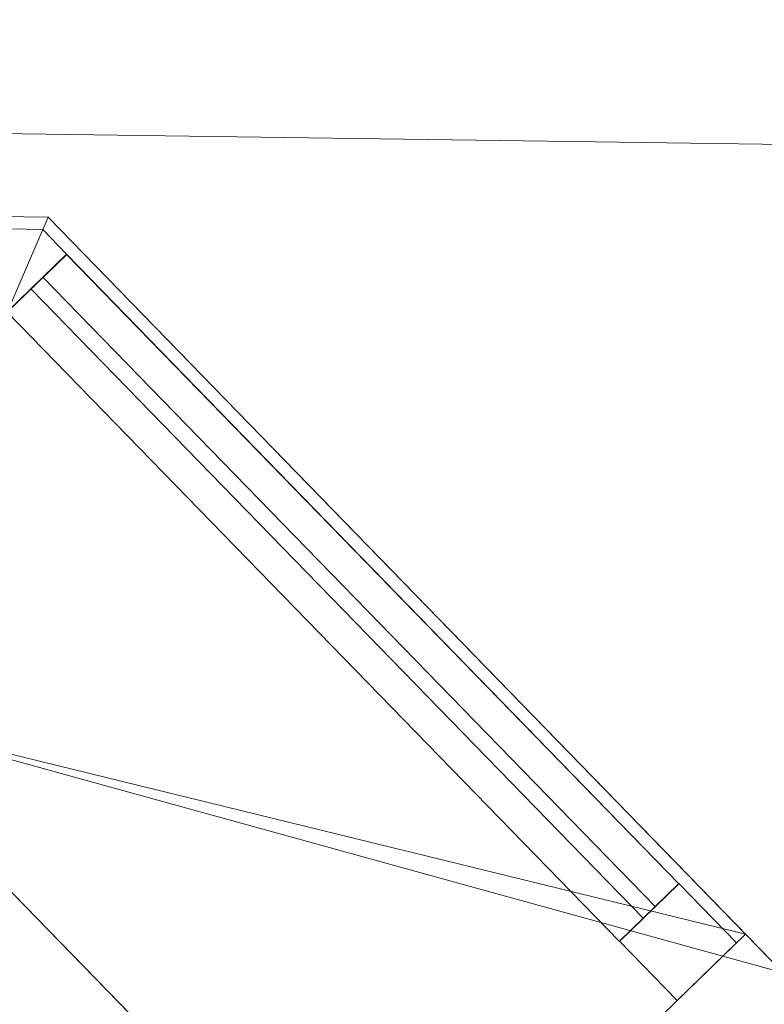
# Model space of a CAD drawing. Header units: millimetres. Extents: x -430348 to -225823, y -86243 to 5084.
# Tile 433 of 656: x -408029 to -407579, y 2793 to 3387. Entities that reach past the tile are written whole.
import ezdxf

# ---------------------------------------------------------------- set-up
doc = ezdxf.new("R2010")
doc.units = ezdxf.units.MM
for name, color, linetype, lineweight in [('A-GLAZ-CURT', 52, 'Continuous', 9), ('A-GLAZ-CWMG', 51, 'Continuous', 9), ('A-ROOF', 132, 'Continuous', 9), ('A-WALL', 113, 'Continuous', 9)]:
    doc.layers.add(name, color=color, linetype=linetype, lineweight=lineweight)

# ---------------------------------------------------------------- blocks, each defined once
blk = doc.blocks.new('Quad Corner Mullion - Quad Mullion 1-518392-_3D_ Copy 1')
at = {"layer": 'A-GLAZ-CWMG'}
mesh = blk.add_polyface(dxfattribs=at)
corners = [(25, 10.36), (10.36, 25), (-10.36, 25), (-10.36, -25)]
mesh.append_faces([[corners[k] for k in face] for face in [(0, 1, 2, 3)]])
mesh = blk.add_polyface(dxfattribs=at)
corners = [(-10.36, 25), (10.36, 25), (10.36, 25, -350), (-10.36, 25, -350)]
mesh.append_faces([[corners[k] for k in face] for face in [(3, 0, 1, 2)]])
mesh = blk.add_polyface(dxfattribs=at)
corners = [(-10.36, -25), (-10.36, 25), (-10.36, 25, -350), (-10.36, -25, -350)]
mesh.append_faces([[corners[k] for k in face] for face in [(3, 0, 1, 2)]])
mesh = blk.add_polyface(dxfattribs=at)
corners = [(10.36, 25), (25, 10.36), (25, 10.36, -350), (10.36, 25, -350)]
mesh.append_faces([[corners[k] for k in face] for face in [(3, 0, 1, 2)]])
mesh = blk.add_polyface(dxfattribs=at)
corners = [(25, 10.36), (-10.36, -25), (-10.36, -25, -350), (25, 10.36, -350)]
mesh.append_faces([[corners[k] for k in face] for face in [(3, 0, 1, 2)]])
blk = doc.blocks.new('System Panel - Glazed-518385-_3D_ Copy 1')
at = {"layer": 'A-GLAZ-CURT', "transparency": 33554471}
mesh = blk.add_polyface(dxfattribs=at)
corners = [(-265.04, 5), (-265.04, 5, 1025), (265.04, 5, 1025), (265.04, 5)]
mesh.append_faces([[corners[k] for k in face] for face in [(2, 3, 0, 1)]])
mesh = blk.add_polyface(dxfattribs=at)
corners = [(265.04, -5), (-265.04, -5), (-265.04, 5), (265.04, 5)]
mesh.append_faces([[corners[k] for k in face] for face in [(0, 1, 2, 3)]])
mesh = blk.add_polyface(dxfattribs=at)
corners = [(-265.04, -5, 1025), (265.04, -5, 1025), (265.04, 5, 1025), (-265.04, 5, 1025)]
mesh.append_faces([[corners[k] for k in face] for face in [(3, 0, 1, 2)]])
mesh = blk.add_polyface(dxfattribs=at)
corners = [(-265.04, -5), (-265.04, -5, 1025), (-265.04, 5, 1025), (-265.04, 5)]
mesh.append_faces([[corners[k] for k in face] for face in [(0, 1, 2, 3)]])
mesh = blk.add_polyface(dxfattribs=at)
corners = [(265.04, -5, 1025), (265.04, -5), (265.04, 5), (265.04, 5, 1025)]
mesh.append_faces([[corners[k] for k in face] for face in [(0, 1, 2, 3)]])
mesh = blk.add_polyface(dxfattribs=at)
corners = [(-265.04, -5), (265.04, -5), (265.04, -5, 1025), (-265.04, -5, 1025)]
mesh.append_faces([[corners[k] for k in face] for face in [(2, 3, 0, 1)]])
blk = doc.blocks.new('Rectangular Mullion - 50mm x 50mm-263558-_3D_ Copy 1')
at = {"layer": 'A-GLAZ-CWMG'}
mesh = blk.add_polyface(dxfattribs=at)
corners = [(0, 25), (-50, 25), (-50, -25), (0, -25)]
mesh.append_faces([[corners[k] for k in face] for face in [(2, 3, 0, 1)]])
mesh = blk.add_polyface(dxfattribs=at)
corners = [(-50, 25), (0, 25), (0, 25, -350), (-50, 25, -350)]
mesh.append_faces([[corners[k] for k in face] for face in [(3, 0, 1, 2)]])
mesh = blk.add_polyface(dxfattribs=at)
corners = [(-50, -25), (-50, 25), (-50, 25, -350), (-50, -25, -350)]
mesh.append_faces([[corners[k] for k in face] for face in [(3, 0, 1, 2)]])
mesh = blk.add_polyface(dxfattribs=at)
corners = [(0, 25), (0, -25), (0, -25, -350), (0, 25, -350)]
mesh.append_faces([[corners[k] for k in face] for face in [(3, 0, 1, 2)]])
mesh = blk.add_polyface(dxfattribs=at)
corners = [(0, -25), (-50, -25), (-50, -25, -350), (0, -25, -350)]
mesh.append_faces([[corners[k] for k in face] for face in [(3, 0, 1, 2)]])
blk = doc.blocks.new('Rectangular Mullion - 50mm x 50mm-288379-_3D_ Copy 1')
at = {"layer": 'A-GLAZ-CWMG'}
mesh = blk.add_polyface(dxfattribs=at)
corners = [(0, 25), (-50, 25), (-50, -25), (0, -25)]
mesh.append_faces([[corners[k] for k in face] for face in [(2, 3, 0, 1)]])
mesh = blk.add_polyface(dxfattribs=at)
corners = [(0, 25, -530), (0, -25, -530), (-50, -25, -530), (-50, 25, -530)]
mesh.append_faces([[corners[k] for k in face] for face in [(0, 1, 2, 3)]])
mesh = blk.add_polyface(dxfattribs=at)
corners = [(-50, 25), (0, 25), (0, 25, -530), (-50, 25, -530)]
mesh.append_faces([[corners[k] for k in face] for face in [(3, 0, 1, 2)]])
mesh = blk.add_polyface(dxfattribs=at)
corners = [(-50, -25), (-50, 25), (-50, 25, -530), (-50, -25, -530)]
mesh.append_faces([[corners[k] for k in face] for face in [(3, 0, 1, 2)]])
mesh = blk.add_polyface(dxfattribs=at)
corners = [(0, 25), (0, -25), (0, -25, -530), (0, 25, -530)]
mesh.append_faces([[corners[k] for k in face] for face in [(3, 0, 1, 2)]])
mesh = blk.add_polyface(dxfattribs=at)
corners = [(0, -25), (-50, -25), (-50, -25, -530), (0, -25, -530)]
mesh.append_faces([[corners[k] for k in face] for face in [(3, 0, 1, 2)]])
blk = doc.blocks.new('Rectangular Mullion - 50mm x 50mm-288378-_3D_ Copy 1')
at = {"layer": 'A-GLAZ-CWMG'}
mesh = blk.add_polyface(dxfattribs=at)
corners = [(0, 25), (-50, 25), (-50, -25), (0, -25)]
mesh.append_faces([[corners[k] for k in face] for face in [(2, 3, 0, 1)]])
mesh = blk.add_polyface(dxfattribs=at)
corners = [(0, 25, -530), (0, -25, -530), (-50, -25, -530), (-50, 25, -530)]
mesh.append_faces([[corners[k] for k in face] for face in [(0, 1, 2, 3)]])
mesh = blk.add_polyface(dxfattribs=at)
corners = [(-50, 25), (0, 25), (0, 25, -530), (-50, 25, -530)]
mesh.append_faces([[corners[k] for k in face] for face in [(3, 0, 1, 2)]])
mesh = blk.add_polyface(dxfattribs=at)
corners = [(-50, -25), (-50, 25), (-50, 25, -530), (-50, -25, -530)]
mesh.append_faces([[corners[k] for k in face] for face in [(3, 0, 1, 2)]])
mesh = blk.add_polyface(dxfattribs=at)
corners = [(0, 25), (0, -25), (0, -25, -530), (0, 25, -530)]
mesh.append_faces([[corners[k] for k in face] for face in [(3, 0, 1, 2)]])
mesh = blk.add_polyface(dxfattribs=at)
corners = [(0, -25), (-50, -25), (-50, -25, -530), (0, -25, -530)]
mesh.append_faces([[corners[k] for k in face] for face in [(3, 0, 1, 2)]])
blk = doc.blocks.new('System Panel - Glazed-518389-_3D_ Copy 1')
at = {"layer": 'A-GLAZ-CURT', "transparency": 33554471}
mesh = blk.add_polyface(dxfattribs=at)
corners = [(-265.04, 5), (-265.04, 5, 1075), (265.04, 5, 1075), (265.04, 5)]
mesh.append_faces([[corners[k] for k in face] for face in [(2, 3, 0, 1)]])
mesh = blk.add_polyface(dxfattribs=at)
corners = [(265.04, -5), (-265.04, -5), (-265.04, 5), (265.04, 5)]
mesh.append_faces([[corners[k] for k in face] for face in [(0, 1, 2, 3)]])
mesh = blk.add_polyface(dxfattribs=at)
corners = [(-265.04, -5, 1075), (265.04, -5, 1075), (265.04, 5, 1075), (-265.04, 5, 1075)]
mesh.append_faces([[corners[k] for k in face] for face in [(3, 0, 1, 2)]])
mesh = blk.add_polyface(dxfattribs=at)
corners = [(-265.04, -5), (-265.04, -5, 1075), (-265.04, 5, 1075), (-265.04, 5)]
mesh.append_faces([[corners[k] for k in face] for face in [(0, 1, 2, 3)]])
mesh = blk.add_polyface(dxfattribs=at)
corners = [(265.04, -5, 1075), (265.04, -5), (265.04, 5), (265.04, 5, 1075)]
mesh.append_faces([[corners[k] for k in face] for face in [(0, 1, 2, 3)]])
mesh = blk.add_polyface(dxfattribs=at)
corners = [(-265.04, -5), (265.04, -5), (265.04, -5, 1075), (-265.04, -5, 1075)]
mesh.append_faces([[corners[k] for k in face] for face in [(2, 3, 0, 1)]])
blk = doc.blocks.new('Quad Corner Mullion - Quad Mullion 1-518399-_3D_ Copy 1')
at = {"layer": 'A-GLAZ-CWMG'}
mesh = blk.add_polyface(dxfattribs=at)
corners = [(25, 10.36, -1100), (-10.36, -25, -1100), (-10.36, 25, -1100), (10.36, 25, -1100)]
mesh.append_faces([[corners[k] for k in face] for face in [(3, 0, 1, 2)]])
mesh = blk.add_polyface(dxfattribs=at)
corners = [(-10.36, 25), (10.36, 25), (10.36, 25, -1100), (-10.36, 25, -1100)]
mesh.append_faces([[corners[k] for k in face] for face in [(0, 1, 2, 3)]])
mesh = blk.add_polyface(dxfattribs=at)
corners = [(-10.36, -25), (-10.36, 25), (-10.36, 25, -1100), (-10.36, -25, -1100)]
mesh.append_faces([[corners[k] for k in face] for face in [(0, 1, 2, 3)]])
mesh = blk.add_polyface(dxfattribs=at)
corners = [(10.36, 25), (25, 10.36), (25, 10.36, -1100), (10.36, 25, -1100)]
mesh.append_faces([[corners[k] for k in face] for face in [(0, 1, 2, 3)]])
mesh = blk.add_polyface(dxfattribs=at)
corners = [(25, 10.36), (-10.36, -25), (-10.36, -25, -1100), (25, 10.36, -1100)]
mesh.append_faces([[corners[k] for k in face] for face in [(0, 1, 2, 3)]])
blk = doc.blocks.new('System Panel - Glazed-518396-_3D_ Copy 1')
at = {"layer": 'A-GLAZ-CURT', "transparency": 33554471}
mesh = blk.add_polyface(dxfattribs=at)
corners = [(-265.04, 5), (-265.04, 5, 275), (265.04, 5, 275), (265.04, 5)]
mesh.append_faces([[corners[k] for k in face] for face in [(2, 3, 0, 1)]])
mesh = blk.add_polyface(dxfattribs=at)
corners = [(265.04, -5), (-265.04, -5), (-265.04, 5), (265.04, 5)]
mesh.append_faces([[corners[k] for k in face] for face in [(0, 1, 2, 3)]])
mesh = blk.add_polyface(dxfattribs=at)
corners = [(-265.04, -5, 275), (265.04, -5, 275), (265.04, 5, 275), (-265.04, 5, 275)]
mesh.append_faces([[corners[k] for k in face] for face in [(3, 0, 1, 2)]])
mesh = blk.add_polyface(dxfattribs=at)
corners = [(-265.04, -5), (-265.04, -5, 275), (-265.04, 5, 275), (-265.04, 5)]
mesh.append_faces([[corners[k] for k in face] for face in [(0, 1, 2, 3)]])
mesh = blk.add_polyface(dxfattribs=at)
corners = [(265.04, -5, 275), (265.04, -5), (265.04, 5), (265.04, 5, 275)]
mesh.append_faces([[corners[k] for k in face] for face in [(0, 1, 2, 3)]])
mesh = blk.add_polyface(dxfattribs=at)
corners = [(-265.04, -5), (265.04, -5), (265.04, -5, 275), (-265.04, -5, 275)]
mesh.append_faces([[corners[k] for k in face] for face in [(2, 3, 0, 1)]])
blk = doc.blocks.new('Rectangular Mullion - 50mm x 50mm-518397-_3D_ Copy 1')
at = {"layer": 'A-GLAZ-CWMG'}
mesh = blk.add_polyface(dxfattribs=at)
corners = [(0, 25, -1100), (0, -25, -1100), (-50, -25, -1100), (-50, 25, -1100)]
mesh.append_faces([[corners[k] for k in face] for face in [(0, 1, 2, 3)]])
mesh = blk.add_polyface(dxfattribs=at)
corners = [(-50, 25), (0, 25), (0, 25, -1100), (-50, 25, -1100)]
mesh.append_faces([[corners[k] for k in face] for face in [(0, 1, 2, 3)]])
mesh = blk.add_polyface(dxfattribs=at)
corners = [(-50, -25), (-50, 25), (-50, 25, -1100), (-50, -25, -1100)]
mesh.append_faces([[corners[k] for k in face] for face in [(0, 1, 2, 3)]])
mesh = blk.add_polyface(dxfattribs=at)
corners = [(0, 25), (0, -25), (0, -25, -1100), (0, 25, -1100)]
mesh.append_faces([[corners[k] for k in face] for face in [(0, 1, 2, 3)]])
mesh = blk.add_polyface(dxfattribs=at)
corners = [(0, -25), (-50, -25), (-50, -25, -1100), (0, -25, -1100)]
mesh.append_faces([[corners[k] for k in face] for face in [(0, 1, 2, 3)]])
blk = doc.blocks.new('Rectangular Mullion - 50mm x 50mm-518401-_3D_ Copy 1')
at = {"layer": 'A-GLAZ-CWMG'}
mesh = blk.add_polyface(dxfattribs=at)
corners = [(0, 25, -1150), (0, -25, -1150), (-50, -25, -1150), (-50, 25, -1150)]
mesh.append_faces([[corners[k] for k in face] for face in [(0, 1, 2, 3)]])
mesh = blk.add_polyface(dxfattribs=at)
corners = [(-50, 25), (0, 25), (0, 25, -1150), (-50, 25, -1150)]
mesh.append_faces([[corners[k] for k in face] for face in [(0, 1, 2, 3)]])
mesh = blk.add_polyface(dxfattribs=at)
corners = [(-50, -25), (-50, 25), (-50, 25, -1150), (-50, -25, -1150)]
mesh.append_faces([[corners[k] for k in face] for face in [(0, 1, 2, 3)]])
mesh = blk.add_polyface(dxfattribs=at)
corners = [(0, 25), (0, -25), (0, -25, -1150), (0, 25, -1150)]
mesh.append_faces([[corners[k] for k in face] for face in [(0, 1, 2, 3)]])
mesh = blk.add_polyface(dxfattribs=at)
corners = [(0, -25), (-50, -25), (-50, -25, -1150), (0, -25, -1150)]
mesh.append_faces([[corners[k] for k in face] for face in [(0, 1, 2, 3)]])
blk = doc.blocks.new('Quad Corner Mullion - Quad Mullion 1-518402-_3D_ Copy 1')
at = {"layer": 'A-GLAZ-CWMG'}
mesh = blk.add_polyface(dxfattribs=at)
corners = [(25, 10.36, -1150), (-10.36, -25, -1150), (-10.36, 25, -1150), (10.36, 25, -1150)]
mesh.append_faces([[corners[k] for k in face] for face in [(2, 3, 0, 1)]])
mesh = blk.add_polyface(dxfattribs=at)
corners = [(-10.36, 25), (10.36, 25), (10.36, 25, -1150), (-10.36, 25, -1150)]
mesh.append_faces([[corners[k] for k in face] for face in [(0, 1, 2, 3)]])
mesh = blk.add_polyface(dxfattribs=at)
corners = [(-10.36, -25), (-10.36, 25), (-10.36, 25, -1150), (-10.36, -25, -1150)]
mesh.append_faces([[corners[k] for k in face] for face in [(0, 1, 2, 3)]])
mesh = blk.add_polyface(dxfattribs=at)
corners = [(10.36, 25), (25, 10.36), (25, 10.36, -1150), (10.36, 25, -1150)]
mesh.append_faces([[corners[k] for k in face] for face in [(0, 1, 2, 3)]])
mesh = blk.add_polyface(dxfattribs=at)
corners = [(25, 10.36), (-10.36, -25), (-10.36, -25, -1150), (25, 10.36, -1150)]
mesh.append_faces([[corners[k] for k in face] for face in [(0, 1, 2, 3)]])
blk = doc.blocks.new('Rectangular Mullion - 50mm x 50mm-505688-_3D_ Copy 1')
at = {"layer": 'A-GLAZ-CWMG'}
mesh = blk.add_polyface(dxfattribs=at)
corners = [(25, 25), (-25, 25), (-25, -25), (25, -25)]
mesh.append_faces([[corners[k] for k in face] for face in [(2, 3, 0, 1)]])
mesh = blk.add_polyface(dxfattribs=at)
corners = [(25, 25, -530), (25, -25, -530), (-25, -25, -530), (-25, 25, -530)]
mesh.append_faces([[corners[k] for k in face] for face in [(0, 1, 2, 3)]])
mesh = blk.add_polyface(dxfattribs=at)
corners = [(-25, 25), (25, 25), (25, 25, -530), (-25, 25, -530)]
mesh.append_faces([[corners[k] for k in face] for face in [(0, 1, 2, 3)]])
mesh = blk.add_polyface(dxfattribs=at)
corners = [(-25, -25), (-25, 25), (-25, 25, -530), (-25, -25, -530)]
mesh.append_faces([[corners[k] for k in face] for face in [(0, 1, 2, 3)]])
mesh = blk.add_polyface(dxfattribs=at)
corners = [(25, 25), (25, -25), (25, -25, -530), (25, 25, -530)]
mesh.append_faces([[corners[k] for k in face] for face in [(0, 1, 2, 3)]])
mesh = blk.add_polyface(dxfattribs=at)
corners = [(25, -25), (-25, -25), (-25, -25, -530), (25, -25, -530)]
mesh.append_faces([[corners[k] for k in face] for face in [(0, 1, 2, 3)]])

msp = doc.modelspace()

# ---------------------------------------------------------------- block references
at = {"layer": 'A-GLAZ-CURT', "transparency": 33554471, "rotation": 134.2073261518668}
for name, p in [('System Panel - Glazed-518385-_3D_ Copy 1', (-407833.39, 3038.38, 61697.61)), ('System Panel - Glazed-518389-_3D_ Copy 1', (-407833.39, 3038.38, 59247.61)), ('System Panel - Glazed-518396-_3D_ Copy 1', (-407833.39, 3038.38, 62772.61)), ('System Panel - Glazed-518396-_3D_ Copy 1', (-407833.39, 3038.38, 60372.61))]:
    msp.add_blockref(name, p, dxfattribs=at)
at = {"layer": 'A-GLAZ-CWMG'}
for name, p, rotation in [('Quad Corner Mullion - Quad Mullion 1-518392-_3D_ Copy 1', (-408025.41, 3235.79, 63097.61), 359.2073261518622), ('Quad Corner Mullion - Quad Mullion 1-518392-_3D_ Copy 1', (-408025.41, 3235.79, 60697.61), 359.2073261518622), ('Quad Corner Mullion - Quad Mullion 1-518399-_3D_ Copy 1', (-408025.41, 3235.79, 62747.61), 359.2073261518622), ('Quad Corner Mullion - Quad Mullion 1-518402-_3D_ Copy 1', (-408025.41, 3235.79, 60347.61), 359.2073261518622), ('Rectangular Mullion - 50mm x 50mm-263558-_3D_ Copy 1', (-407613.72, 2812.55, 63097.61), 314.2073261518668), ('Rectangular Mullion - 50mm x 50mm-263558-_3D_ Copy 1', (-407613.72, 2812.55, 60697.61), 314.2073261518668), ('Rectangular Mullion - 50mm x 50mm-518397-_3D_ Copy 1', (-407613.72, 2812.55, 62747.61), 314.2073261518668), ('Rectangular Mullion - 50mm x 50mm-518401-_3D_ Copy 1', (-407613.72, 2812.55, 60347.61), 314.2073261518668)]:
    msp.add_blockref(name, p, dxfattribs=dict(at, rotation=rotation))
at = {"layer": 'A-GLAZ-CWMG', "extrusion": (-0.697257, 0.716821, 0), "rotation": 90}
for name, p in [('Rectangular Mullion - 50mm x 50mm-288379-_3D_ Copy 1', (290225.19, 63097.61, 286807.6)), ('Rectangular Mullion - 50mm x 50mm-288379-_3D_ Copy 1', (290225.19, 60697.61, 286807.6)), ('Rectangular Mullion - 50mm x 50mm-505688-_3D_ Copy 1', (290225.19, 60347.61, 286807.6)), ('Rectangular Mullion - 50mm x 50mm-505688-_3D_ Copy 1', (290225.19, 62747.61, 286807.6))]:
    msp.add_blockref(name, p, dxfattribs=at)
at = {"layer": 'A-GLAZ-CWMG', "extrusion": (0.697257, -0.716821, 0), "rotation": 270}
for p in [(-290225.19, 61647.61, -286277.53), (-290225.19, 59197.61, -286277.53)]:
    msp.add_blockref('Rectangular Mullion - 50mm x 50mm-288378-_3D_ Copy 1', p, dxfattribs=at)

# ---------------------------------------------------------------- meshes
at = {"layer": 'A-ROOF'}
mesh = msp.add_polyface(dxfattribs=at)
corners = [(-388312.69, 3045.56, 63197.61), (-388312.69, 3045.56, 63097.61), (-413010.33, 3387.27, 63097.61), (-413010.33, 3387.27, 63197.61)]
mesh.append_faces([[corners[k] for k in face] for face in [(0, 1, 2, 3)]])
mesh = msp.add_polyface(dxfattribs=at)
corners = [(-388312.69, 3045.56, 63197.61), (-413010.33, 3387.27, 63197.61), (-409560.12, -235.81, 65647.61), (-407359.22, -266.26, 65647.61), (-407350.62, 355.44, 65221.51), (-406510.7, 343.82, 65221.51), (-406519.3, -277.88, 65647.61), (-394940.41, -438.09, 65647.61), (-394931.81, 183.62, 65221.51), (-394151.88, 172.83, 65221.51), (-394160.48, -448.88, 65647.61), (-391961.81, -479.3, 65647.61)]
mesh.append_faces([[corners[k] for k in face] for face in [(4, 1, 2, 3)]], dxfattribs={"vtx0": -1})
mesh.append_faces([[corners[k] for k in face] for face in [(1, 4, 5, 8)]], dxfattribs={"vtx0": -1, "vtx2": -1, "vtx3": -1})
mesh.append_faces([[corners[k] for k in face] for face in [(11, 0, 9, 10)]], dxfattribs={"vtx1": -1})
mesh.append_faces([[corners[k] for k in face] for face in [(8, 9, 0, 1)]], dxfattribs={"vtx1": -1, "vtx3": -1})
mesh.append_faces([[corners[k] for k in face] for face in [(6, 7, 8, 5)]], dxfattribs={"vtx2": -1})
mesh = msp.add_polyface(dxfattribs=at)
corners = [(-413010.33, 3387.27, 63097.61), (-388312.69, 3045.56, 63097.61), (-391961.81, -479.3, 65547.61), (-394160.48, -448.88, 65547.61), (-394151.88, 172.83, 65121.51), (-394931.81, 183.62, 65121.51), (-394940.41, -438.09, 65547.61), (-406519.3, -277.88, 65547.61), (-406510.7, 343.82, 65121.51), (-407350.62, 355.44, 65121.51), (-407359.22, -266.26, 65547.61), (-409560.12, -235.81, 65547.61)]
mesh.append_faces([[corners[k] for k in face] for face in [(4, 1, 2, 3)]], dxfattribs={"vtx0": -1})
mesh.append_faces([[corners[k] for k in face] for face in [(1, 4, 5, 0)]], dxfattribs={"vtx0": -1, "vtx2": -1})
mesh.append_faces([[corners[k] for k in face] for face in [(11, 0, 9, 10)]], dxfattribs={"vtx1": -1})
mesh.append_faces([[corners[k] for k in face] for face in [(8, 9, 0, 5)]], dxfattribs={"vtx1": -1, "vtx2": -1, "vtx3": -1})
mesh.append_faces([[corners[k] for k in face] for face in [(5, 6, 7, 8)]], dxfattribs={"vtx3": -1})
at = {"layer": 'A-WALL'}
mesh = msp.add_polyface(dxfattribs=at)
corners = [(-408435.72, 3273.97, 58197.61), (-408139.9, 2969.85, 58197.61), (-407696.17, 2513.66, 58197.61), (-407696.17, 2513.66, 63645.87), (-408139.9, 2969.85, 63337.47), (-408435.72, 3273.97, 63131.88), (-408435.72, 3273.97, 63097.61), (-408139.9, 2969.85, 63097.61), (-407805.47, 2626.04, 63097.61), (-407805.47, 2626.04, 61647.61), (-408139.9, 2969.85, 61647.61), (-408435.72, 3273.97, 61647.61), (-408435.72, 3273.97, 60697.61), (-408139.9, 2969.85, 60697.61), (-407805.47, 2626.04, 60697.61), (-407805.47, 2626.04, 59197.61), (-408139.9, 2969.85, 59197.61), (-408435.72, 3273.97, 59197.61)]
mesh.append_faces([[corners[k] for k in face] for face in [(13, 11, 12)]], dxfattribs={"vtx0": -1})
mesh.append_faces([[corners[k] for k in face] for face in [(4, 7, 8, 3)]], dxfattribs={"vtx0": -1, "vtx2": -1})
mesh.append_faces([[corners[k] for k in face] for face in [(3, 8, 9, 14)]], dxfattribs={"vtx0": -1, "vtx2": -1, "vtx3": -1})
mesh.append_faces([[corners[k] for k in face] for face in [(13, 9, 10, 11)]], dxfattribs={"vtx0": -1, "vtx3": -1})
mesh.append_faces([[corners[k] for k in face] for face in [(13, 14, 9)]], dxfattribs={"vtx1": -1, "vtx2": -1})
mesh.append_faces([[corners[k] for k in face] for face in [(14, 15, 2, 3), (15, 16, 1, 2)]], dxfattribs={"vtx1": -1, "vtx3": -1})
mesh.append_faces([[corners[k] for k in face] for face in [(17, 0, 1, 16), (5, 6, 7, 4)]], dxfattribs={"vtx2": -1})
mesh = msp.add_polyface(dxfattribs=at)
corners = [(-408011.5, 3268.1, 58197.61), (-407567.77, 2811.92, 58197.61), (-407271.95, 2507.8, 58197.61), (-407696.17, 2513.66, 58197.61), (-408139.9, 2969.85, 58197.61), (-408435.72, 3273.97, 58197.61)]
mesh.append_faces([[corners[k] for k in face] for face in [(0, 1, 4, 5)]], dxfattribs={"vtx1": -1})
mesh.append_faces([[corners[k] for k in face] for face in [(1, 2, 3, 4)]], dxfattribs={"vtx3": -1})
mesh = msp.add_polyface(dxfattribs=at)
corners = [(-408011.5, 3268.1, 58197.61), (-408435.72, 3273.97, 58197.61), (-408435.72, 3273.97, 59197.61), (-408011.5, 3268.1, 59197.61), (-408011.5, 3268.1, 61647.61), (-408011.5, 3268.1, 60697.61), (-408435.72, 3273.97, 60697.61), (-408435.72, 3273.97, 61647.61), (-408435.72, 3273.97, 63131.88), (-408011.5, 3268.1, 63131.88), (-408011.5, 3268.1, 63097.61), (-408435.72, 3273.97, 63097.61)]
mesh.append_faces([[corners[k] for k in face] for face in [(3, 0, 1, 2), (7, 4, 5, 6), (8, 9, 10, 11)]])
mesh = msp.add_polyface(dxfattribs=at)
corners = [(-407590.43, 2835.21, 63097.61), (-407805.47, 2626.04, 63097.61), (-408139.9, 2969.85, 63097.61), (-408435.72, 3273.97, 63097.61), (-408011.5, 3268.1, 63097.61)]
mesh.append_faces([[corners[k] for k in face] for face in [(2, 4, 0, 1)]], dxfattribs={"vtx0": -1})
mesh.append_faces([[corners[k] for k in face] for face in [(3, 4, 2)]], dxfattribs={"vtx1": -1})
mesh = msp.add_polyface(dxfattribs=at)
corners = [(-407805.47, 2626.04, 61647.61), (-407590.43, 2835.21, 61647.61), (-408011.5, 3268.1, 61647.61), (-408435.72, 3273.97, 61647.61), (-408139.9, 2969.85, 61647.61)]
mesh.append_faces([[corners[k] for k in face] for face in [(4, 1, 2, 3)]], dxfattribs={"vtx0": -1})
mesh.append_faces([[corners[k] for k in face] for face in [(0, 1, 4)]], dxfattribs={"vtx1": -1})
mesh = msp.add_polyface(dxfattribs=at)
corners = [(-407590.43, 2835.21, 60697.61), (-407805.47, 2626.04, 60697.61), (-408139.9, 2969.85, 60697.61), (-408435.72, 3273.97, 60697.61), (-408011.5, 3268.1, 60697.61)]
mesh.append_faces([[corners[k] for k in face] for face in [(2, 4, 0, 1)]], dxfattribs={"vtx0": -1})
mesh.append_faces([[corners[k] for k in face] for face in [(3, 4, 2)]], dxfattribs={"vtx1": -1})
mesh = msp.add_polyface(dxfattribs=at)
corners = [(-407805.47, 2626.04, 59197.61), (-407590.43, 2835.21, 59197.61), (-408011.5, 3268.1, 59197.61), (-408435.72, 3273.97, 59197.61), (-408139.9, 2969.85, 59197.61)]
mesh.append_faces([[corners[k] for k in face] for face in [(4, 1, 2, 3)]], dxfattribs={"vtx0": -1})
mesh.append_faces([[corners[k] for k in face] for face in [(0, 1, 4)]], dxfattribs={"vtx1": -1})
mesh = msp.add_polyface(dxfattribs=at)
corners = [(-407271.95, 2507.8, 63645.87), (-407567.77, 2811.92, 63440.27), (-408011.5, 3268.1, 63131.88), (-408435.72, 3273.97, 63131.88), (-408139.9, 2969.85, 63337.47), (-407696.17, 2513.66, 63645.87)]
mesh.append_faces([[corners[k] for k in face] for face in [(5, 0, 1, 4), (2, 3, 4, 1)]], dxfattribs={"vtx2": -1})
mesh = msp.add_polyface(dxfattribs=at)
corners = [(-407271.95, 2507.8, 58197.61), (-407567.77, 2811.92, 58197.61), (-408011.5, 3268.1, 58197.61), (-408011.5, 3268.1, 59197.61), (-407590.43, 2835.21, 59197.61), (-407590.43, 2835.21, 60697.61), (-408011.5, 3268.1, 60697.61), (-408011.5, 3268.1, 61647.61), (-407590.43, 2835.21, 61647.61), (-407590.43, 2835.21, 63097.61), (-408011.5, 3268.1, 63097.61), (-408011.5, 3268.1, 63131.88), (-407567.77, 2811.92, 63440.27), (-407271.95, 2507.8, 63645.87)]
mesh.append_faces([[corners[k] for k in face] for face in [(9, 12, 13, 8), (0, 4, 5)]], dxfattribs={"vtx0": -1, "vtx2": -1})
mesh.append_faces([[corners[k] for k in face] for face in [(4, 0, 1, 2)]], dxfattribs={"vtx0": -1, "vtx3": -1})
mesh.append_faces([[corners[k] for k in face] for face in [(11, 12, 9, 10), (3, 4, 2)]], dxfattribs={"vtx1": -1})
mesh.append_faces([[corners[k] for k in face] for face in [(13, 0, 5, 8)]], dxfattribs={"vtx1": -1, "vtx2": -1, "vtx3": -1})
mesh.append_faces([[corners[k] for k in face] for face in [(5, 6, 7, 8)]], dxfattribs={"vtx3": -1})
mesh = msp.add_polyface(dxfattribs=at)
corners = [(-407805.47, 2626.04, 63097.61), (-407590.43, 2835.21, 63097.61), (-407590.43, 2835.21, 61647.61), (-407805.47, 2626.04, 61647.61)]
mesh.append_faces([[corners[k] for k in face] for face in [(3, 0, 1, 2)]])
mesh = msp.add_polyface(dxfattribs=at)
corners = [(-407590.43, 2835.21, 59197.61), (-407805.47, 2626.04, 59197.61), (-407805.47, 2626.04, 60697.61), (-407590.43, 2835.21, 60697.61)]
mesh.append_faces([[corners[k] for k in face] for face in [(1, 2, 3, 0)]])

doc.saveas('drawing.dxf')
